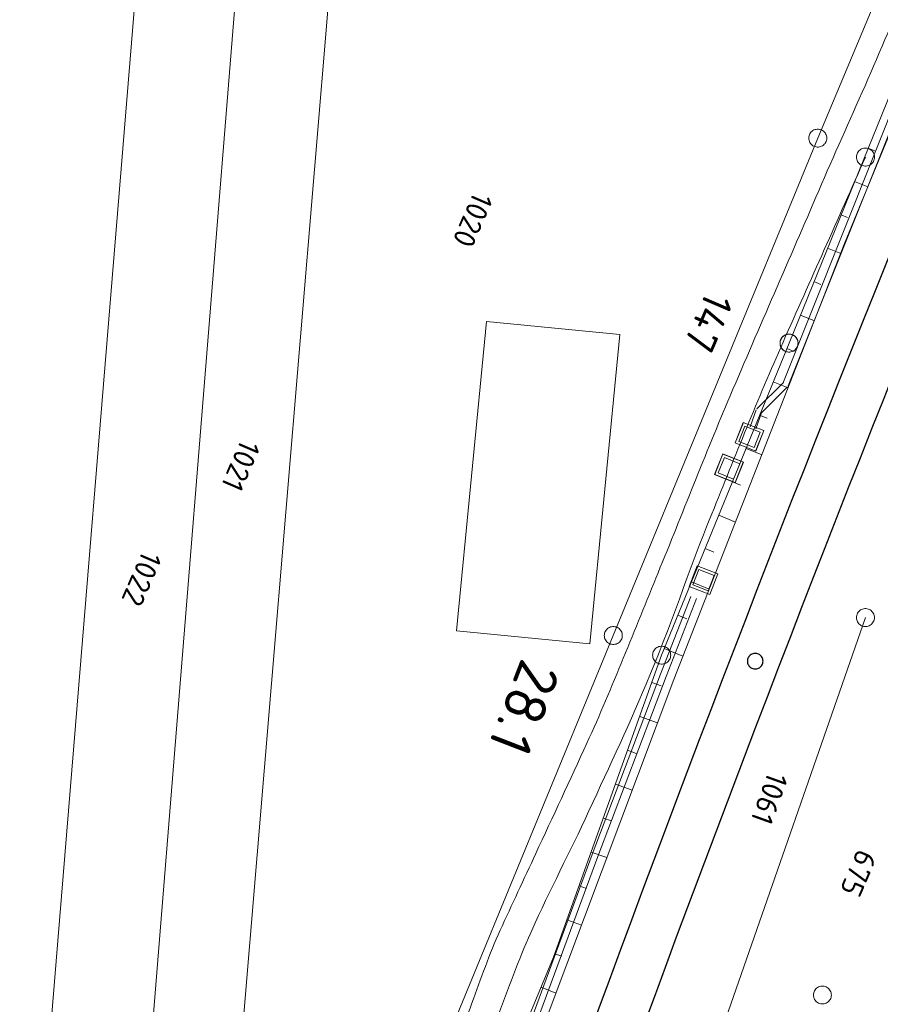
# Model space of a CAD drawing. Header units: metres. Extents: x 3425540 to 3446143, y 5432760 to 5444637.
# Tile 417 of 656: x 3436581 to 3436652, y 5443035 to 5443117. Entities that reach past the tile are written whole.
import ezdxf
from ezdxf.enums import TextEntityAlignment as Align

# ---------------------------------------------------------------- set-up
doc = ezdxf.new("R2010")
doc.units = ezdxf.units.M
for name, color, linetype, lineweight in [('B_Bestand', 9, 'Continuous', 18), ('B_Böschung', 9, 'Continuous', 18), ('B_Flurgrenzen', 9, 'Continuous', 18), ('B_Gleisachse', 9, 'Continuous', 25), ('B_Kilometrierung', 9, 'Continuous', 25), ('Bestand Kabeltröge', 9, 'Continuous', 18)]:
    doc.layers.add(name, color=color, linetype=linetype, lineweight=lineweight)
doc.styles.get("Standard").update_dxf_attribs({"font": 'isocpeur.ttf'})

msp = doc.modelspace()

# ---------------------------------------------------------------- linework, layer by layer
at = {"layer": 'B_Bestand'}
for points in [[(3436619.436, 5443092.085), (3436616.928, 5443066.32), (3436628.028, 5443065.239)], [(3436628.028, 5443065.239), (3436630.537, 5443091.004), (3436619.436, 5443092.085)]]:
    msp.add_lwpolyline(points, dxfattribs=at)
for points, knots in [([(3436658.007, 5443133.562), (3436658.036, 5443132.629), (3436658.065, 5443131.696), (3436658.094, 5443130.762), (3436658.121, 5443129.905), (3436657.535, 5443129.141), (3436657.258, 5443128.329), (3436656.373, 5443125.734), (3436655.59, 5443123.103), (3436654.607, 5443120.541), (3436652.323, 5443114.59), (3436649.604, 5443108.826), (3436647.083, 5443102.976), (3436644.63, 5443097.285), (3436642.141, 5443091.61), (3436639.714, 5443085.908), (3436637.634, 5443081.023), (3436635.726, 5443076.067), (3436633.709, 5443071.156), (3436631.763, 5443066.418), (3436629.916, 5443061.637), (3436627.788, 5443056.977), (3436626.384, 5443053.903), (3436624.952, 5443050.843), (3436623.532, 5443047.777), (3436622.545, 5443045.647), (3436621.55, 5443043.522), (3436620.567, 5443041.39), (3436619.656, 5443039.415), (3436618.977, 5443037.341), (3436618.211, 5443035.306), (3436617.379, 5443033.093), (3436616.686, 5443030.834), (3436615.855, 5443028.615), (3436615.201, 5443026.871), (3436614.276, 5443025.264), (3436613.27, 5443023.672), (3436612.321, 5443022.17), (3436611.211, 5443020.853), (3436609.954, 5443019.584), (3436609.024, 5443018.646), (3436608.08, 5443017.733), (3436606.914, 5443017.151), (3436603.595, 5443015.495), (3436600.255, 5443013.945), (3436596.88, 5443012.437), (3436591.286, 5443009.938), (3436585.603, 5443007.638), (3436580.082, 5443004.984), (3436575.771, 5443002.913), (3436571.469, 5443000.824), (3436567.16, 5442998.749), (3436563.018, 5442996.755), (3436558.871, 5442994.771), (3436554.733, 5442992.77), (3436550.56, 5442990.753), (3436546.417, 5442988.676), (3436542.267, 5442986.611), (3436539.325, 5442985.147), (3436536.401, 5442983.648), (3436533.45, 5442982.201), (3436529.624, 5442980.326), (3436525.798, 5442978.45), (3436521.972, 5442976.574)], [0, 0, 0, 0, 0.012603, 0.012603, 0.012603, 0.024177, 0.024177, 0.024177, 0.06119, 0.06119, 0.06119, 0.147159, 0.147159, 0.147159, 0.230799, 0.230799, 0.230799, 0.302456, 0.302456, 0.302456, 0.371585, 0.371585, 0.371585, 0.41719, 0.41719, 0.41719, 0.448871, 0.448871, 0.448871, 0.478223, 0.478223, 0.478223, 0.510137, 0.510137, 0.510137, 0.535233, 0.535233, 0.535233, 0.558915, 0.558915, 0.558915, 0.576433, 0.576433, 0.576433, 0.626309, 0.626309, 0.626309, 0.708988, 0.708988, 0.708988, 0.773537, 0.773537, 0.773537, 0.835581, 0.835581, 0.835581, 0.898136, 0.898136, 0.898136, 0.942489, 0.942489, 0.942489, 1, 1, 1, 1]), ([(3436650.973, 5443105.776), (3436648.687, 5443100.642), (3436646.401, 5443095.508), (3436644.115, 5443090.373), (3436642.016, 5443085.66), (3436640.124, 5443080.857), (3436638.186, 5443076.076), (3436636.282, 5443071.38), (3436634.697, 5443066.557), (3436632.723, 5443061.887), (3436631.119, 5443058.093), (3436629.36, 5443054.371), (3436627.63, 5443050.634), (3436626.096, 5443047.322), (3436624.375, 5443044.099), (3436622.918, 5443040.749), (3436621.913, 5443038.439), (3436621.077, 5443036.062), (3436620.192, 5443033.705), (3436619.378, 5443031.536), (3436618.652, 5443029.337), (3436617.836, 5443027.166), (3436617.38, 5443025.955), (3436616.782, 5443024.813), (3436616.164, 5443023.668), (3436615.623, 5443022.665), (3436614.991, 5443021.742), (3436614.263, 5443020.854), (3436612.999, 5443019.314), (3436611.587, 5443017.992), (3436610.018, 5443016.766), (3436608.233, 5443015.371), (3436606.432, 5443014.048), (3436604.393, 5443013.116), (3436599.048, 5443010.674), (3436593.522, 5443008.725), (3436588.202, 5443006.273), (3436583.844, 5443004.265), (3436579.463, 5443002.302), (3436575.147, 5443000.203), (3436569.75, 5442997.58), (3436564.354, 5442994.956), (3436558.97, 5442992.308), (3436552.889, 5442989.317), (3436546.809, 5442986.325), (3436540.727, 5442983.335), (3436534.656, 5442980.351), (3436528.586, 5442977.367), (3436522.515, 5442974.382)], [0, 0, 0, 0, 0.086103, 0.086103, 0.086103, 0.165143, 0.165143, 0.165143, 0.242788, 0.242788, 0.242788, 0.305865, 0.305865, 0.305865, 0.361787, 0.361787, 0.361787, 0.400359, 0.400359, 0.400359, 0.435853, 0.435853, 0.435853, 0.455652, 0.455652, 0.455652, 0.472994, 0.472994, 0.472994, 0.50309, 0.50309, 0.50309, 0.537333, 0.537333, 0.537333, 0.627097, 0.627097, 0.627097, 0.70062, 0.70062, 0.70062, 0.792544, 0.792544, 0.792544, 0.896366, 0.896366, 0.896366, 1, 1, 1, 1])]:
    msp.add_open_spline(points, degree=3, knots=knots, dxfattribs=at)
at = {"layer": 'B_Böschung'}
for p, q in [((3436651.193, 5443106.523), (3436651.753, 5443106.296)), ((3436650.066, 5443103.743), (3436651.173, 5443103.294)), ((3436648.939, 5443100.963), (3436649.486, 5443100.741)), ((3436647.811, 5443098.183), (3436648.908, 5443097.738)), ((3436646.684, 5443095.403), (3436647.248, 5443095.174)), ((3436645.556, 5443092.623), (3436646.719, 5443092.151)), ((3436644.428, 5443089.843), (3436645.026, 5443089.599)), ((3436643.295, 5443087.065), (3436644.529, 5443086.562)), ((3436642.162, 5443084.287), (3436642.798, 5443084.028)), ((3436641.029, 5443081.51), (3436642.34, 5443080.975)), ((3436639.896, 5443078.731), (3436640.571, 5443078.456)), ((3436638.763, 5443075.953), (3436640.151, 5443075.387)), ((3436637.63, 5443073.175), (3436638.343, 5443072.884)), ((3436636.497, 5443070.397), (3436637.962, 5443069.8)), ((3436635.364, 5443067.62), (3436636.116, 5443067.313)), ((3436634.231, 5443064.842), (3436635.773, 5443064.213)), ((3436633.196, 5443062.026), (3436633.955, 5443061.751)), ((3436632.185, 5443059.202), (3436633.661, 5443058.673)), ((3436631.174, 5443056.377), (3436631.89, 5443056.121)), ((3436630.163, 5443053.553), (3436631.551, 5443053.056)), ((3436629.152, 5443050.728), (3436629.824, 5443050.488)), ((3436628.142, 5443047.904), (3436629.44, 5443047.439)), ((3436627.131, 5443045.079), (3436627.758, 5443044.855)), ((3436626.12, 5443042.254), (3436627.33, 5443041.821)), ((3436625.109, 5443039.43), (3436625.692, 5443039.221)), ((3436623.975, 5443036.653), (3436625.2, 5443036.153))]:
    msp.add_line(p, q, dxfattribs=at)
for points in [[(3436665.973, 5443142.613), (3436662.786, 5443135.112), (3436644.609, 5443090.287), (3436634.009, 5443064.298), (3436625.007, 5443039.145), (3436620.023, 5443027.108), (3436617.339, 5443019.947), (3436614.69, 5443013.12), (3436611.143, 5443005.53), (3436607.513, 5442996.206), (3436604.958, 5442987.828), (3436603.521, 5442981.584), (3436601.995, 5442977.99), (3436600.558, 5442976.149), (3436598.089, 5442974.756)], [(3436666.287, 5443142.519), (3436666.774, 5443141.474), (3436662.74, 5443131.47), (3436649.235, 5443098.574), (3436635.015, 5443062.277), (3436623.083, 5443030.517), (3436610.206, 5442992.93), (3436602.535, 5442970.223)]]:
    msp.add_lwpolyline(points, dxfattribs=at)
at = {"layer": 'B_Flurgrenzen'}
for p, q in [((3436589.731, 5443009.715), (3436600.207, 5443139.609)), ((3436607.995, 5443139.379), (3436597.45, 5443013.1)), ((3436658.007, 5443133.562), (3436647.003, 5443107.357)), ((3436580.947, 5443006.166), (3436590.478, 5443122.503)), ((3436647.003, 5443107.357), (3436629.983, 5443065.935)), ((3436650.969, 5443067.43), (3436638.86, 5443032.666)), ((3436629.983, 5443065.935), (3436610.827, 5443019.34))]:
    msp.add_line(p, q, dxfattribs=at)
for points in [[(3436647.753, 5443107.357), (3436647.747, 5443107.451), (3436647.729, 5443107.54), (3436647.7, 5443107.635), (3436647.659, 5443107.717), (3436647.605, 5443107.794), (3436647.546, 5443107.871), (3436647.481, 5443107.936), (3436647.405, 5443107.989), (3436647.322, 5443108.036), (3436647.233, 5443108.066), (3436647.145, 5443108.089), (3436647.05, 5443108.101), (3436646.956, 5443108.101), (3436646.861, 5443108.089), (3436646.773, 5443108.066), (3436646.684, 5443108.036), (3436646.601, 5443107.989), (3436646.525, 5443107.936), (3436646.46, 5443107.871), (3436646.401, 5443107.794), (3436646.347, 5443107.717), (3436646.306, 5443107.635), (3436646.277, 5443107.54), (3436646.259, 5443107.451), (3436646.253, 5443107.357), (3436646.259, 5443107.263), (3436646.277, 5443107.174), (3436646.306, 5443107.079), (3436646.347, 5443106.997), (3436646.401, 5443106.92), (3436646.46, 5443106.843), (3436646.525, 5443106.778), (3436646.601, 5443106.725), (3436646.684, 5443106.678), (3436646.773, 5443106.648), (3436646.861, 5443106.625), (3436646.956, 5443106.613), (3436647.05, 5443106.613), (3436647.145, 5443106.625), (3436647.233, 5443106.648), (3436647.322, 5443106.678), (3436647.405, 5443106.725), (3436647.481, 5443106.778), (3436647.546, 5443106.843), (3436647.605, 5443106.92), (3436647.659, 5443106.997), (3436647.7, 5443107.079), (3436647.729, 5443107.174), (3436647.747, 5443107.263), (3436647.753, 5443107.357)], [(3436651.723, 5443105.776), (3436651.717, 5443105.87), (3436651.699, 5443105.959), (3436651.67, 5443106.054), (3436651.629, 5443106.136), (3436651.575, 5443106.213), (3436651.516, 5443106.29), (3436651.451, 5443106.355), (3436651.375, 5443106.408), (3436651.292, 5443106.455), (3436651.203, 5443106.485), (3436651.115, 5443106.508), (3436651.02, 5443106.52), (3436650.926, 5443106.52), (3436650.831, 5443106.508), (3436650.743, 5443106.485), (3436650.654, 5443106.455), (3436650.571, 5443106.408), (3436650.495, 5443106.355), (3436650.43, 5443106.29), (3436650.371, 5443106.213), (3436650.317, 5443106.136), (3436650.276, 5443106.054), (3436650.247, 5443105.959), (3436650.229, 5443105.87), (3436650.223, 5443105.776), (3436650.229, 5443105.682), (3436650.247, 5443105.593), (3436650.276, 5443105.498), (3436650.317, 5443105.416), (3436650.371, 5443105.339), (3436650.43, 5443105.262), (3436650.495, 5443105.197), (3436650.571, 5443105.144), (3436650.654, 5443105.097), (3436650.743, 5443105.067), (3436650.831, 5443105.044), (3436650.926, 5443105.032), (3436651.02, 5443105.032), (3436651.115, 5443105.044), (3436651.203, 5443105.067), (3436651.292, 5443105.097), (3436651.375, 5443105.144), (3436651.451, 5443105.197), (3436651.516, 5443105.262), (3436651.575, 5443105.339), (3436651.629, 5443105.416), (3436651.67, 5443105.498), (3436651.699, 5443105.593), (3436651.717, 5443105.682), (3436651.723, 5443105.776)], [(3436644.313, 5443089.598), (3436644.402, 5443089.566), (3436644.49, 5443089.547), (3436644.589, 5443089.537), (3436644.681, 5443089.542), (3436644.773, 5443089.561), (3436644.866, 5443089.584), (3436644.952, 5443089.618), (3436645.031, 5443089.668), (3436645.107, 5443089.725), (3436645.169, 5443089.795), (3436645.226, 5443089.867), (3436645.274, 5443089.949), (3436645.312, 5443090.036), (3436645.338, 5443090.127), (3436645.351, 5443090.218), (3436645.359, 5443090.311), (3436645.349, 5443090.406), (3436645.33, 5443090.497), (3436645.296, 5443090.582), (3436645.249, 5443090.667), (3436645.199, 5443090.746), (3436645.14, 5443090.817), (3436645.065, 5443090.881), (3436644.99, 5443090.933), (3436644.906, 5443090.975), (3436644.817, 5443091.007), (3436644.728, 5443091.026), (3436644.63, 5443091.036), (3436644.538, 5443091.031), (3436644.446, 5443091.013), (3436644.352, 5443090.989), (3436644.267, 5443090.955), (3436644.188, 5443090.905), (3436644.112, 5443090.848), (3436644.05, 5443090.778), (3436643.993, 5443090.706), (3436643.945, 5443090.624), (3436643.907, 5443090.537), (3436643.881, 5443090.446), (3436643.867, 5443090.355), (3436643.859, 5443090.262), (3436643.87, 5443090.168), (3436643.889, 5443090.076), (3436643.923, 5443089.991), (3436643.97, 5443089.906), (3436644.019, 5443089.827), (3436644.079, 5443089.756), (3436644.154, 5443089.692), (3436644.228, 5443089.64), (3436644.313, 5443089.598)], [(3436645.359, 5443090.287), (3436645.353, 5443090.381), (3436645.335, 5443090.47), (3436645.306, 5443090.565), (3436645.265, 5443090.647), (3436645.211, 5443090.724), (3436645.152, 5443090.801), (3436645.087, 5443090.866), (3436645.011, 5443090.919), (3436644.928, 5443090.966), (3436644.839, 5443090.996), (3436644.751, 5443091.019), (3436644.656, 5443091.031), (3436644.562, 5443091.031), (3436644.467, 5443091.019), (3436644.379, 5443090.996), (3436644.29, 5443090.966), (3436644.207, 5443090.919), (3436644.131, 5443090.866), (3436644.066, 5443090.801), (3436644.007, 5443090.724), (3436643.953, 5443090.647), (3436643.912, 5443090.565), (3436643.883, 5443090.47), (3436643.865, 5443090.381), (3436643.859, 5443090.287), (3436643.865, 5443090.193), (3436643.883, 5443090.104), (3436643.912, 5443090.009), (3436643.953, 5443089.927), (3436644.007, 5443089.85), (3436644.066, 5443089.773), (3436644.131, 5443089.708), (3436644.207, 5443089.655), (3436644.29, 5443089.608), (3436644.379, 5443089.578), (3436644.467, 5443089.555), (3436644.562, 5443089.543), (3436644.656, 5443089.543), (3436644.751, 5443089.555), (3436644.839, 5443089.578), (3436644.928, 5443089.608), (3436645.011, 5443089.655), (3436645.087, 5443089.708), (3436645.152, 5443089.773), (3436645.211, 5443089.85), (3436645.265, 5443089.927), (3436645.306, 5443090.009), (3436645.335, 5443090.104), (3436645.353, 5443090.193), (3436645.359, 5443090.287)], [(3436651.719, 5443067.43), (3436651.713, 5443067.524), (3436651.695, 5443067.613), (3436651.666, 5443067.708), (3436651.625, 5443067.79), (3436651.571, 5443067.867), (3436651.512, 5443067.944), (3436651.447, 5443068.009), (3436651.371, 5443068.062), (3436651.288, 5443068.109), (3436651.199, 5443068.139), (3436651.111, 5443068.162), (3436651.016, 5443068.174), (3436650.922, 5443068.174), (3436650.827, 5443068.162), (3436650.739, 5443068.139), (3436650.65, 5443068.109), (3436650.567, 5443068.062), (3436650.491, 5443068.009), (3436650.426, 5443067.944), (3436650.367, 5443067.867), (3436650.313, 5443067.79), (3436650.272, 5443067.708), (3436650.243, 5443067.613), (3436650.225, 5443067.524), (3436650.219, 5443067.43), (3436650.225, 5443067.336), (3436650.243, 5443067.247), (3436650.272, 5443067.152), (3436650.313, 5443067.07), (3436650.367, 5443066.993), (3436650.426, 5443066.916), (3436650.491, 5443066.851), (3436650.567, 5443066.798), (3436650.65, 5443066.751), (3436650.739, 5443066.721), (3436650.827, 5443066.698), (3436650.922, 5443066.686), (3436651.016, 5443066.686), (3436651.111, 5443066.698), (3436651.199, 5443066.721), (3436651.288, 5443066.751), (3436651.371, 5443066.798), (3436651.447, 5443066.851), (3436651.512, 5443066.916), (3436651.571, 5443066.993), (3436651.625, 5443067.07), (3436651.666, 5443067.152), (3436651.695, 5443067.247), (3436651.713, 5443067.336), (3436651.719, 5443067.43)], [(3436630.733, 5443065.935), (3436630.727, 5443066.029), (3436630.709, 5443066.118), (3436630.68, 5443066.213), (3436630.639, 5443066.295), (3436630.585, 5443066.372), (3436630.526, 5443066.449), (3436630.461, 5443066.514), (3436630.385, 5443066.567), (3436630.302, 5443066.614), (3436630.213, 5443066.644), (3436630.125, 5443066.667), (3436630.03, 5443066.679), (3436629.936, 5443066.679), (3436629.841, 5443066.667), (3436629.753, 5443066.644), (3436629.664, 5443066.614), (3436629.581, 5443066.567), (3436629.505, 5443066.514), (3436629.44, 5443066.449), (3436629.381, 5443066.372), (3436629.327, 5443066.295), (3436629.286, 5443066.213), (3436629.257, 5443066.118), (3436629.239, 5443066.029), (3436629.233, 5443065.935), (3436629.239, 5443065.841), (3436629.257, 5443065.752), (3436629.286, 5443065.657), (3436629.327, 5443065.575), (3436629.381, 5443065.498), (3436629.44, 5443065.421), (3436629.505, 5443065.356), (3436629.581, 5443065.303), (3436629.664, 5443065.256), (3436629.753, 5443065.226), (3436629.841, 5443065.203), (3436629.936, 5443065.191), (3436630.03, 5443065.191), (3436630.125, 5443065.203), (3436630.213, 5443065.226), (3436630.302, 5443065.256), (3436630.385, 5443065.303), (3436630.461, 5443065.356), (3436630.526, 5443065.421), (3436630.585, 5443065.498), (3436630.639, 5443065.575), (3436630.68, 5443065.657), (3436630.709, 5443065.752), (3436630.727, 5443065.841), (3436630.733, 5443065.935)], [(3436634.759, 5443064.298), (3436634.753, 5443064.392), (3436634.735, 5443064.481), (3436634.706, 5443064.576), (3436634.665, 5443064.658), (3436634.611, 5443064.735), (3436634.552, 5443064.812), (3436634.487, 5443064.877), (3436634.411, 5443064.93), (3436634.328, 5443064.977), (3436634.239, 5443065.007), (3436634.151, 5443065.03), (3436634.056, 5443065.042), (3436633.962, 5443065.042), (3436633.867, 5443065.03), (3436633.779, 5443065.007), (3436633.69, 5443064.977), (3436633.607, 5443064.93), (3436633.531, 5443064.877), (3436633.466, 5443064.812), (3436633.407, 5443064.735), (3436633.353, 5443064.658), (3436633.312, 5443064.576), (3436633.283, 5443064.481), (3436633.265, 5443064.392), (3436633.259, 5443064.298), (3436633.265, 5443064.204), (3436633.283, 5443064.115), (3436633.312, 5443064.02), (3436633.353, 5443063.938), (3436633.407, 5443063.861), (3436633.466, 5443063.784), (3436633.531, 5443063.719), (3436633.607, 5443063.666), (3436633.69, 5443063.619), (3436633.779, 5443063.589), (3436633.867, 5443063.566), (3436633.962, 5443063.554), (3436634.056, 5443063.554), (3436634.151, 5443063.566), (3436634.239, 5443063.589), (3436634.328, 5443063.619), (3436634.411, 5443063.666), (3436634.487, 5443063.719), (3436634.552, 5443063.784), (3436634.611, 5443063.861), (3436634.665, 5443063.938), (3436634.706, 5443064.02), (3436634.735, 5443064.115), (3436634.753, 5443064.204), (3436634.759, 5443064.298)], [(3436648.137, 5443035.995), (3436648.131, 5443036.089), (3436648.113, 5443036.178), (3436648.084, 5443036.273), (3436648.043, 5443036.355), (3436647.989, 5443036.432), (3436647.93, 5443036.509), (3436647.865, 5443036.574), (3436647.789, 5443036.627), (3436647.706, 5443036.674), (3436647.617, 5443036.704), (3436647.529, 5443036.727), (3436647.434, 5443036.739), (3436647.34, 5443036.739), (3436647.245, 5443036.727), (3436647.157, 5443036.704), (3436647.068, 5443036.674), (3436646.985, 5443036.627), (3436646.909, 5443036.574), (3436646.844, 5443036.509), (3436646.785, 5443036.432), (3436646.731, 5443036.355), (3436646.69, 5443036.273), (3436646.661, 5443036.178), (3436646.643, 5443036.089), (3436646.637, 5443035.995), (3436646.643, 5443035.901), (3436646.661, 5443035.812), (3436646.69, 5443035.717), (3436646.731, 5443035.635), (3436646.785, 5443035.558), (3436646.844, 5443035.481), (3436646.909, 5443035.416), (3436646.985, 5443035.363), (3436647.068, 5443035.316), (3436647.157, 5443035.286), (3436647.245, 5443035.263), (3436647.34, 5443035.251), (3436647.434, 5443035.251), (3436647.529, 5443035.263), (3436647.617, 5443035.286), (3436647.706, 5443035.316), (3436647.789, 5443035.363), (3436647.865, 5443035.416), (3436647.93, 5443035.481), (3436647.989, 5443035.558), (3436648.043, 5443035.635), (3436648.084, 5443035.717), (3436648.113, 5443035.812), (3436648.131, 5443035.901), (3436648.137, 5443035.995)]]:
    msp.add_lwpolyline(points, dxfattribs=at)
at = {"layer": 'B_Gleisachse'}
for centre, radius, start, end in [((3438662.718, 5442286.579), 2167.231, 157.61265, 166.669756), ((3438662.497, 5442286.641), 2163.002, 157.612908, 166.669011)]:
    msp.add_arc(centre, radius, start, end, dxfattribs=at)
at = {"layer": 'B_Kilometrierung'}
msp.add_lwpolyline([(3436642.444, 5443063.799), (3436642.439, 5443063.881), (3436642.424, 5443063.963), (3436642.398, 5443064.04), (3436642.362, 5443064.111), (3436642.321, 5443064.183), (3436642.27, 5443064.244), (3436642.209, 5443064.301), (3436642.142, 5443064.347), (3436642.07, 5443064.388), (3436641.994, 5443064.418), (3436641.917, 5443064.439), (3436641.835, 5443064.449), (3436641.753, 5443064.449), (3436641.671, 5443064.439), (3436641.594, 5443064.418), (3436641.518, 5443064.388), (3436641.446, 5443064.347), (3436641.379, 5443064.301), (3436641.318, 5443064.244), (3436641.267, 5443064.183), (3436641.226, 5443064.111), (3436641.19, 5443064.04), (3436641.164, 5443063.963), (3436641.149, 5443063.881), (3436641.144, 5443063.799), (3436641.149, 5443063.717), (3436641.164, 5443063.635), (3436641.19, 5443063.558), (3436641.226, 5443063.487), (3436641.267, 5443063.415), (3436641.318, 5443063.354), (3436641.379, 5443063.297), (3436641.446, 5443063.251), (3436641.518, 5443063.21), (3436641.594, 5443063.18), (3436641.671, 5443063.159), (3436641.753, 5443063.149), (3436641.835, 5443063.149), (3436641.917, 5443063.159), (3436641.994, 5443063.18), (3436642.07, 5443063.21), (3436642.142, 5443063.251), (3436642.209, 5443063.297), (3436642.27, 5443063.354), (3436642.321, 5443063.415), (3436642.362, 5443063.487), (3436642.398, 5443063.558), (3436642.424, 5443063.635), (3436642.439, 5443063.717), (3436642.444, 5443063.799)], dxfattribs=at)
at = {"layer": 'Bestand Kabeltröge'}
for p, q in [((3436654.713, 5443113.565), (3436644.088, 5443086.921)), ((3436655.177, 5443113.379), (3436644.552, 5443086.735)), ((3436644.144, 5443087.005), (3436641.938, 5443084.814)), ((3436644.496, 5443086.651), (3436642.29, 5443084.46)), ((3436641.879, 5443084.721), (3436641.378, 5443083.317)), ((3436642.349, 5443084.553), (3436641.848, 5443083.149)), ((3436640.122, 5443081.973), (3436640.802, 5443083.685)), ((3436640.125, 5443081.971), (3436640.805, 5443083.684)), ((3436640.129, 5443081.97), (3436640.809, 5443083.682)), ((3436640.426, 5443082.104), (3436640.933, 5443083.381)), ((3436640.799, 5443083.678), (3436642.512, 5443082.998)), ((3436640.8, 5443083.682), (3436642.513, 5443083.001)), ((3436640.802, 5443083.685), (3436642.514, 5443083.005)), ((3436640.933, 5443083.381), (3436642.21, 5443082.874)), ((3436642.21, 5443082.874), (3436641.703, 5443081.597)), ((3436642.507, 5443083.008), (3436641.827, 5443081.295)), ((3436642.511, 5443083.007), (3436641.831, 5443081.294)), ((3436642.514, 5443083.005), (3436641.834, 5443081.292)), ((3436641.834, 5443081.292), (3436640.122, 5443081.973)), ((3436641.836, 5443081.296), (3436640.123, 5443081.976)), ((3436641.837, 5443081.3), (3436640.124, 5443081.98)), ((3436641.703, 5443081.597), (3436640.426, 5443082.104)), ((3436638.418, 5443079.345), (3436639.102, 5443081.057)), ((3436638.422, 5443079.344), (3436639.105, 5443081.055)), ((3436638.425, 5443079.342), (3436639.109, 5443081.054)), ((3436638.722, 5443079.476), (3436639.232, 5443080.752)), ((3436639.099, 5443081.049), (3436640.81, 5443080.366)), ((3436639.1, 5443081.053), (3436640.811, 5443080.369)), ((3436639.102, 5443081.057), (3436640.813, 5443080.373)), ((3436639.232, 5443080.752), (3436640.508, 5443080.242)), ((3436640.508, 5443080.242), (3436639.999, 5443078.966)), ((3436640.806, 5443080.376), (3436640.122, 5443078.664)), ((3436640.809, 5443080.374), (3436640.126, 5443078.663)), ((3436640.813, 5443080.373), (3436640.129, 5443078.662)), ((3436640.129, 5443078.662), (3436638.418, 5443079.345)), ((3436640.131, 5443078.665), (3436638.419, 5443079.349)), ((3436640.132, 5443078.669), (3436638.421, 5443079.352)), ((3436639.999, 5443078.966), (3436638.722, 5443079.476)), ((3436636.306, 5443070.014), (3436636.971, 5443071.733)), ((3436636.309, 5443070.013), (3436636.975, 5443071.731)), ((3436636.313, 5443070.012), (3436636.978, 5443071.73)), ((3436636.968, 5443071.726), (3436638.687, 5443071.06)), ((3436636.97, 5443071.729), (3436638.688, 5443071.064)), ((3436636.971, 5443071.733), (3436638.69, 5443071.068)), ((3436636.609, 5443070.148), (3436637.105, 5443071.43)), ((3436637.105, 5443071.43), (3436638.387, 5443070.934)), ((3436638.387, 5443070.934), (3436637.89, 5443069.652)), ((3436638.682, 5443071.07), (3436638.017, 5443069.352)), ((3436638.686, 5443071.069), (3436638.021, 5443069.35)), ((3436638.69, 5443071.068), (3436638.024, 5443069.349)), ((3436638.024, 5443069.349), (3436636.306, 5443070.014)), ((3436638.026, 5443069.353), (3436636.307, 5443070.018)), ((3436638.027, 5443069.356), (3436636.309, 5443070.022)), ((3436637.89, 5443069.652), (3436636.609, 5443070.148)), ((3436636.448, 5443069.191), (3436633.905, 5443062.709)), ((3436636.914, 5443069.009), (3436634.371, 5443062.527)), ((3436633.904, 5443062.706), (3436628.237, 5443047.702)), ((3436634.372, 5443062.53), (3436628.705, 5443047.526)), ((3436628.237, 5443047.701), (3436622.675, 5443032.661)), ((3436628.705, 5443047.527), (3436623.143, 5443032.487))]:
    msp.add_line(p, q, dxfattribs=at)

# ---------------------------------------------------------------- texts
at = {"layer": 'B_Bestand'}
msp.add_text('147', height=2.5, rotation=246.71137, dxfattribs=at).set_placement((3436637.737, 5443094.724))
at = {"layer": 'B_Flurgrenzen'}
for s, rotation, p in [('1020', 246.59995, (3436618.292, 5443100.536)), ('1021', 246.59995, (3436598.994, 5443080.075)), ('1022', 246.59995, (3436590.74, 5443070.659)), ('1061', 250.19645, (3436642.995, 5443052.352)), ('675', 246.59995, (3436650.391, 5443046.126))]:
    msp.add_text(s, height=1.8, rotation=rotation, dxfattribs=at).set_placement(p, align=Align.MIDDLE)
at = {"layer": 'B_Kilometrierung'}
msp.add_text('28.1', height=3.499, rotation=248.83078, dxfattribs=at).set_placement((3436622.604, 5443059.894), align=Align.MIDDLE)

doc.saveas('drawing.dxf')
